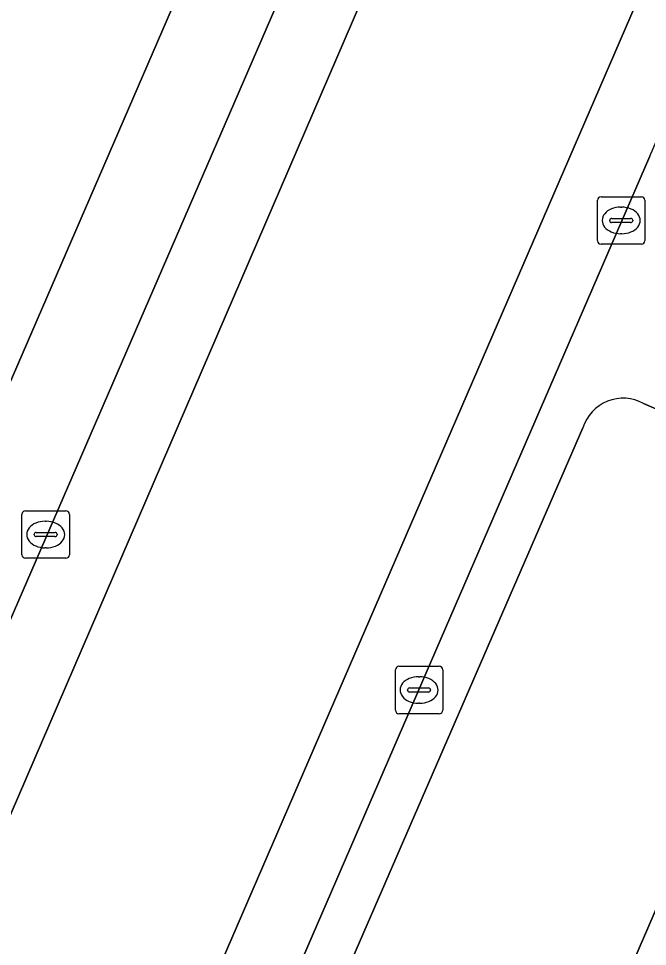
# Model space of a CAD drawing. Extents: x 162803 to 163818, y 381639 to 382475.
# Drawn here: x 163434.41 to 163447.67, y 381969.67 to 381989.23 of the extents above; entities that cross this region are included whole.
import ezdxf

# ---------------------------------------------------------------- set-up
doc = ezdxf.new("R2010")
doc.units = 0
for name, color, linetype in [('IMGEO_Kolk', 7, 'Continuous'), ('IMGEO_Parkeervlak_open', 7, 'Continuous'), ('IMGEO_Rijbaan_lokaal_gesloten', 7, 'Continuous'), ('IMGEO_Rijbaan_lokaal_open', 7, 'Continuous'), ('IMGEO_Voetpad_open', 7, 'Continuous')]:
    doc.layers.add(name, color=color, linetype=linetype)

msp = doc.modelspace()

# ---------------------------------------------------------------- linework, layer by layer
at = {"layer": 'IMGEO_Kolk'}
for p, q in [((163446.619, 381984.547), (163446.619, 381985.399)), ((163446.694, 381985.473), (163447.546, 381985.473)), ((163447.62, 381985.399), (163447.62, 381984.547)), ((163447.107, 381985.253), (163447.132, 381985.253)), ((163446.878, 381984.967), (163446.878, 381984.979)), ((163446.921, 381985.016), (163447.319, 381985.016)), ((163447.362, 381984.979), (163447.362, 381984.967)), ((163447.316, 381984.93), (163446.918, 381984.93)), ((163447.13, 381984.693), (163447.105, 381984.693)), ((163447.546, 381984.473), (163446.694, 381984.473)), ((163434.48, 381977.925), (163434.48, 381978.777)), ((163434.555, 381978.851), (163435.407, 381978.851)), ((163435.481, 381978.777), (163435.481, 381977.925)), ((163434.968, 381978.631), (163434.993, 381978.631)), ((163434.739, 381978.345), (163434.739, 381978.357)), ((163435.177, 381978.308), (163434.779, 381978.308)), ((163434.782, 381978.394), (163435.18, 381978.394)), ((163435.223, 381978.357), (163435.223, 381978.345)), ((163434.991, 381978.071), (163434.966, 381978.071)), ((163435.407, 381977.851), (163434.555, 381977.851)), ((163442.431, 381975.573), (163443.283, 381975.573)), ((163442.356, 381974.647), (163442.356, 381975.499)), ((163443.357, 381975.499), (163443.357, 381974.647)), ((163442.844, 381975.353), (163442.869, 381975.353)), ((163442.615, 381975.067), (163442.615, 381975.079)), ((163443.053, 381975.03), (163442.655, 381975.03)), ((163442.658, 381975.116), (163443.056, 381975.116)), ((163443.099, 381975.079), (163443.099, 381975.067)), ((163442.867, 381974.793), (163442.842, 381974.793)), ((163443.283, 381974.573), (163442.431, 381974.573))]:
    msp.add_line(p, q, dxfattribs=at)
for points in [[(163446.619, 381984.547), (163446.619, 381985.399)], [(163446.694, 381985.473), (163447.546, 381985.473)], [(163447.62, 381985.399), (163447.62, 381984.547)], [(163447.546, 381984.473), (163446.694, 381984.473)], [(163434.48, 381977.925), (163434.48, 381978.777)], [(163434.555, 381978.851), (163435.407, 381978.851)], [(163435.481, 381978.777), (163435.481, 381977.925)], [(163435.407, 381977.851), (163434.555, 381977.851)], [(163442.431, 381975.573), (163443.283, 381975.573)], [(163442.356, 381974.647), (163442.356, 381975.499)], [(163443.357, 381975.499), (163443.357, 381974.647)], [(163443.283, 381974.573), (163442.431, 381974.573)]]:
    msp.add_lwpolyline(points, dxfattribs=at)
for centre, radius, start, end in [((163446.696, 381985.397), 0.0765, 91.552, 178.448), ((163446.696, 381985.397), 0.0765, 91.552, 178.448), ((163447.544, 381985.397), 0.0765, 1.552, 88.448), ((163447.544, 381985.397), 0.0765, 1.552, 88.448), ((163446.918, 381984.976), 0.0403, 85.8775, 175.7526), ((163446.915, 381984.966), 0.0366, 178.938, 274.7102), ((163447.319, 381984.973), 0.043, 264.8664, 352.4533), ((163447.323, 381984.978), 0.0386, 1.7309, 96.639), ((163446.696, 381984.549), 0.0765, 181.552, 268.448), ((163446.696, 381984.549), 0.0765, 181.552, 268.448), ((163447.544, 381984.549), 0.0765, 271.552, 358.448), ((163447.544, 381984.549), 0.0765, 271.552, 358.448), ((163434.557, 381978.775), 0.0765, 91.552, 178.448), ((163434.557, 381978.775), 0.0765, 91.552, 178.448), ((163435.405, 381978.775), 0.0765, 1.552, 88.448), ((163435.405, 381978.775), 0.0765, 1.552, 88.448), ((163434.779, 381978.354), 0.0403, 85.8775, 175.7526), ((163434.776, 381978.344), 0.0366, 178.938, 274.7102), ((163435.18, 381978.351), 0.043, 264.8664, 352.4533), ((163435.184, 381978.356), 0.0386, 1.7309, 96.639), ((163434.557, 381977.927), 0.0765, 181.552, 268.448), ((163434.557, 381977.927), 0.0765, 181.552, 268.448), ((163435.405, 381977.927), 0.0765, 271.552, 358.448), ((163435.405, 381977.927), 0.0765, 271.552, 358.448), ((163442.433, 381975.497), 0.0765, 91.552, 178.448), ((163442.433, 381975.497), 0.0765, 91.552, 178.448), ((163443.281, 381975.497), 0.0765, 1.552, 88.448), ((163443.281, 381975.497), 0.0765, 1.552, 88.448), ((163442.655, 381975.076), 0.0403, 85.8775, 175.7526), ((163442.652, 381975.066), 0.0366, 178.938, 274.7102), ((163443.056, 381975.073), 0.043, 264.8664, 352.4533), ((163443.06, 381975.078), 0.0386, 1.7309, 96.639), ((163442.433, 381974.649), 0.0765, 181.552, 268.448), ((163442.433, 381974.649), 0.0765, 181.552, 268.448), ((163443.281, 381974.649), 0.0765, 271.552, 358.448), ((163443.281, 381974.649), 0.0765, 271.552, 358.448)]:
    msp.add_arc(centre, radius, start, end, dxfattribs=at)
for centre, major_axis, ratio, start_param, end_param in [((163447.106, 381984.973), (-0.387, 0.002), 0.722429, 4.712389, 7.853982), ((163447.131, 381984.973), (-0.39, 0.002), 0.717154, 1.570796, 4.712389), ((163434.967, 381978.351), (-0.387, 0.002), 0.722429, 4.712389, 7.853982), ((163434.992, 381978.351), (-0.39, 0.002), 0.717154, 1.570796, 4.712389), ((163442.843, 381975.073), (-0.387, 0.002), 0.722429, 4.712389, 7.853982), ((163442.868, 381975.073), (-0.39, 0.002), 0.717154, 1.570796, 4.712389)]:
    msp.add_ellipse(centre, major_axis=major_axis, ratio=ratio, start_param=start_param, end_param=end_param, dxfattribs=at)
at = {"layer": 'IMGEO_Parkeervlak_open'}
msp.add_lwpolyline([(163449.61, 382012.542), (163447.467, 382011.45), (163446.924, 382010.886), (163442.21, 382000), (163421.084, 381951.215), (163421.068, 381950.433), (163421.928, 381948.171), (163444.392, 382000), (163447.348, 382006.821)], close=True, dxfattribs=at)
for points in [[(163439.313, 381961.898), (163442.791, 381960.437), (163443.341, 381960.039), (163451.769, 381979.482), (163451.14, 381979.575), (163447.591, 381981.117)], [(163446.313, 381980.6), (163438.748, 381963.183)]]:
    msp.add_lwpolyline(points, dxfattribs=at)
msp.add_arc((163447.164, 381980.334), 0.891, 61.3788, 162.6716, dxfattribs=at)
at = {"layer": 'IMGEO_Rijbaan_lokaal_gesloten'}
for points in [[(163403.398, 381901.092), (163423.149, 381946.753), (163442.972, 381992.695), (163451.013, 382011.748), (163453.553, 382018.806), (163457.574, 382031.579), (163457.618, 382031.669), (163456.14, 382032.294), (163455.987, 382032.057), (163455.311, 382030.085), (163454.05, 382026.481), (163450.707, 382015.578), (163449.61, 382012.542), (163447.348, 382006.821), (163444.392, 382000), (163421.928, 381948.171), (163421.397, 381947.003), (163420.132, 381944.148), (163413.671, 381929.232), (163412.342, 381925.941)], [(163412.004, 381907.726), (163431.05, 381951.693), (163449.038, 381993.259), (163453.694, 382003.844), (163457.08, 382012.454), (163459.619, 382019.017), (163461.877, 382023.605), (163464.722, 382028.665), (163457.618, 382031.669), (163457.574, 382031.579), (163453.553, 382018.806), (163451.013, 382011.748), (163442.972, 381992.695), (163423.149, 381946.753), (163403.398, 381901.092)], [(163464.855, 382026.022), (163465.999, 382028.125), (163464.722, 382028.665), (163461.877, 382023.605), (163459.619, 382019.017), (163457.08, 382012.454), (163453.694, 382003.844), (163449.038, 381993.259), (163431.05, 381951.693), (163412.004, 381907.726), (163394.228, 381866.23), (163390.489, 381857.832), (163387.456, 381851.551), (163383.033, 381843.676), (163380.997, 381839.984), (163379.217, 381836.772), (163388.531, 381831.246)], [(163386.919, 381847.797), (163388.624, 381850.595), (163390.76, 381854.593), (163415.161, 381910.87), (163415.513, 381911.701), (163428.395, 381941.649), (163430.131, 381945.733), (163435.996, 381959.252), (163447.726, 381986.331), (163453.528, 381999.71), (163453.677, 382000.069), (163454.983, 382003.129), (163456.608, 382007.035), (163457.866, 382010.228), (163459.612, 382015.187)]]:
    msp.add_lwpolyline(points, dxfattribs=at)
at = {"layer": 'IMGEO_Rijbaan_lokaal_open'}
msp.add_lwpolyline([(163451.769, 381979.482), (163443.341, 381960.039)], dxfattribs=at)
at = {"layer": 'IMGEO_Voetpad_open'}
for points in [[(163420.132, 381944.148), (163421.397, 381947.003), (163421.928, 381948.171), (163421.068, 381950.433), (163421.084, 381951.215), (163442.21, 382000)], [(163447.726, 381986.331), (163435.996, 381959.252)], [(163447.591, 381981.117), (163451.14, 381979.575), (163451.769, 381979.482)], [(163438.748, 381963.183), (163446.313, 381980.6)]]:
    msp.add_lwpolyline(points, dxfattribs=at)
msp.add_arc((163447.164, 381980.334), 0.891, 61.3788, 162.6716, dxfattribs=at)

doc.saveas('drawing.dxf')
